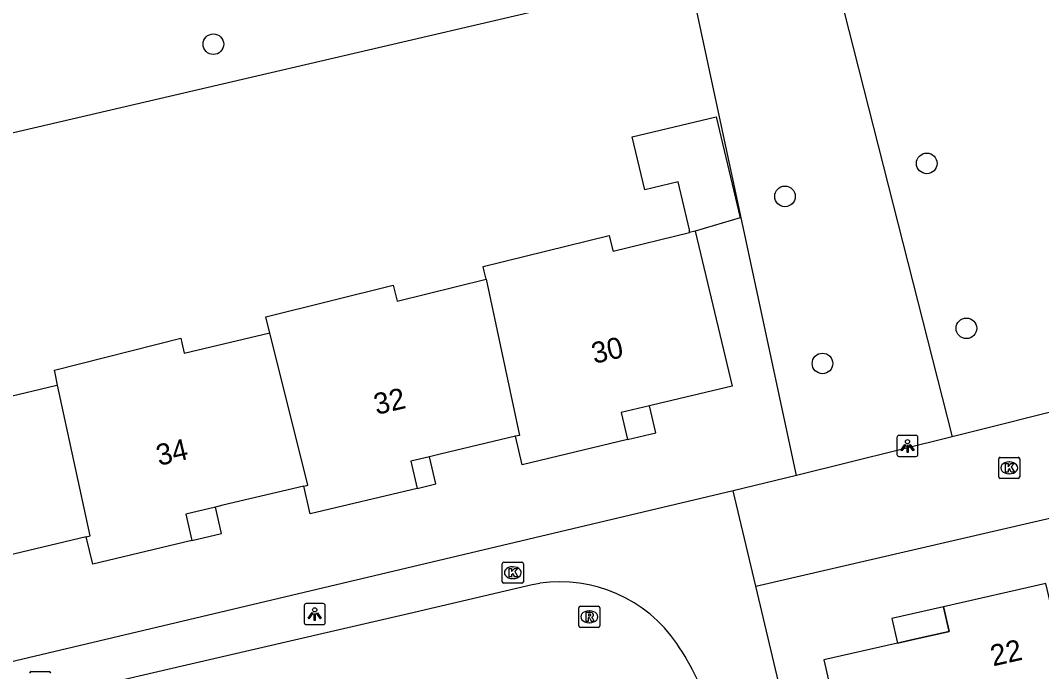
# Model space of a CAD drawing. Extents: x 162026 to 163499, y 387297 to 388169.
# Drawn here: x 163085.64 to 163134.07, y 387912.59 to 387943.47 of the extents above; entities that cross this region are included whole.
import ezdxf

# ---------------------------------------------------------------- set-up
doc = ezdxf.new("R2010")
doc.units = 0
for name, color, linetype in [('IMGEO_Boom', 7, 'Continuous'), ('IMGEO_Groenvoorziening', 7, 'Continuous'), ('IMGEO_Kolk', 7, 'Continuous'), ('IMGEO_Lichtpunt', 7, 'Continuous'), ('IMGEO_Pand', 7, 'Continuous'), ('IMGEO_Pand_nummerreeks', 7, 'Continuous'), ('IMGEO_Pand_overbouw', 7, 'Continuous'), ('IMGEO_Rijbaan_lokaal_open', 7, 'Continuous'), ('IMGEO_Rioolput', 7, 'Continuous'), ('IMGEO_Voetpad_open', 7, 'Continuous')]:
    doc.layers.add(name, color=color, linetype=linetype)

msp = doc.modelspace()

# ---------------------------------------------------------------- linework, layer by layer
at = {"layer": 'IMGEO_Boom'}
for centre in [(163094.79, 387942.346), (163128.626, 387936.691), (163121.901, 387935.126), (163130.507, 387928.869), (163123.679, 387927.203)]:
    msp.add_circle(centre, 0.489, dxfattribs=at)
at = {"layer": 'IMGEO_Groenvoorziening'}
for points in [[(163122.355, 387953.142), (163129.826, 387923.728)], [(163122.45, 387921.881), (163117.36, 387945.614), (163071.72, 387934.977), (163076.092, 387916.046)]]:
    msp.add_lwpolyline(points, dxfattribs=at)
at = {"layer": 'IMGEO_Kolk'}
for p, q in [((163132.037, 387921.823), (163132.037, 387922.675)), ((163132.112, 387922.749), (163132.964, 387922.749)), ((163132.525, 387922.529), (163132.55, 387922.529)), ((163133.038, 387922.675), (163133.038, 387921.823)), ((163132.548, 387921.969), (163132.523, 387921.969)), ((163132.964, 387921.749), (163132.112, 387921.749)), ((163108.492, 387916.852), (163108.492, 387917.704)), ((163108.567, 387917.778), (163109.419, 387917.778)), ((163109.493, 387917.704), (163109.493, 387916.852)), ((163108.98, 387917.558), (163109.005, 387917.558)), ((163109.419, 387916.778), (163108.567, 387916.778)), ((163109.003, 387916.998), (163108.978, 387916.998)), ((163086.15, 387912.587), (163087.002, 387912.587))]:
    msp.add_line(p, q, dxfattribs=at)
for points in [[(163132.037, 387921.823), (163132.037, 387922.675)], [(163132.112, 387922.749), (163132.964, 387922.749)], [(163132.358, 387922.449), (163132.481, 387922.449), (163132.481, 387922.298), (163132.611, 387922.449), (163132.775, 387922.449), (163132.629, 387922.298), (163132.782, 387922.049), (163132.63, 387922.049), (163132.545, 387922.213), (163132.481, 387922.146), (163132.481, 387922.049), (163132.358, 387922.049), (163132.358, 387922.449)], [(163133.038, 387922.675), (163133.038, 387921.823)], [(163132.964, 387921.749), (163132.112, 387921.749)], [(163108.492, 387916.852), (163108.492, 387917.704)], [(163108.567, 387917.778), (163109.419, 387917.778)], [(163109.493, 387917.704), (163109.493, 387916.852)], [(163108.813, 387917.478), (163108.936, 387917.478), (163108.936, 387917.327), (163109.066, 387917.478), (163109.23, 387917.478), (163109.084, 387917.327), (163109.237, 387917.078), (163109.085, 387917.078), (163109, 387917.242), (163108.936, 387917.175), (163108.936, 387917.078), (163108.813, 387917.078), (163108.813, 387917.478)], [(163109.419, 387916.778), (163108.567, 387916.778)], [(163086.15, 387912.587), (163087.002, 387912.587)]]:
    msp.add_lwpolyline(points, dxfattribs=at)
for centre, start, end in [((163132.114, 387922.673), 91.552, 178.448), ((163132.114, 387922.673), 91.552, 178.448), ((163132.962, 387922.673), 1.552, 88.448), ((163132.962, 387922.673), 1.552, 88.448), ((163132.114, 387921.825), 181.552, 268.448), ((163132.114, 387921.825), 181.552, 268.448), ((163132.962, 387921.825), 271.552, 358.448), ((163132.962, 387921.825), 271.552, 358.448), ((163108.569, 387917.702), 91.552, 178.448), ((163108.569, 387917.702), 91.552, 178.448), ((163109.417, 387917.702), 1.552, 88.448), ((163109.417, 387917.702), 1.552, 88.448), ((163108.569, 387916.854), 181.552, 268.448), ((163108.569, 387916.854), 181.552, 268.448), ((163109.417, 387916.854), 271.552, 358.448), ((163109.417, 387916.854), 271.552, 358.448), ((163086.152, 387912.511), 91.552, 178.448), ((163086.152, 387912.511), 91.552, 178.448), ((163087, 387912.511), 1.552, 88.448), ((163087, 387912.511), 1.552, 88.448)]:
    msp.add_arc(centre, 0.0765, start, end, dxfattribs=at)
for centre, major_axis, ratio, start_param, end_param in [((163132.524, 387922.249), (-0.387, 0.002), 0.722429, 4.712389, 7.853982), ((163132.549, 387922.249), (-0.39, 0.002), 0.717154, 1.570796, 4.712389), ((163108.979, 387917.278), (-0.387, 0.002), 0.722429, 4.712389, 7.853982), ((163109.004, 387917.278), (-0.39, 0.002), 0.717154, 1.570796, 4.712389)]:
    msp.add_ellipse(centre, major_axis=major_axis, ratio=ratio, start_param=start_param, end_param=end_param, dxfattribs=at)
at = {"layer": 'IMGEO_Lichtpunt'}
for p, q in [((163127.213, 387923.691), (163127.213, 387922.884)), ((163127.213, 387923.691), (163127.213, 387922.884)), ((163128.115, 387923.786), (163127.307, 387923.786)), ((163128.115, 387923.786), (163127.307, 387923.786)), ((163128.209, 387922.884), (163128.209, 387923.691)), ((163128.209, 387922.884), (163128.209, 387923.691)), ((163127.307, 387922.79), (163128.115, 387922.79)), ((163127.307, 387922.79), (163128.115, 387922.79)), ((163099.099, 387915.718), (163099.099, 387914.911)), ((163099.099, 387915.718), (163099.099, 387914.911)), ((163100.001, 387915.813), (163099.193, 387915.813)), ((163100.001, 387915.813), (163099.193, 387915.813)), ((163100.095, 387914.911), (163100.095, 387915.718)), ((163100.095, 387914.911), (163100.095, 387915.718)), ((163099.193, 387914.817), (163100.001, 387914.817)), ((163099.193, 387914.817), (163100.001, 387914.817))]:
    msp.add_line(p, q, dxfattribs=at)
for points in [[(163127.587, 387923.355), (163127.626, 387923.327), (163127.438, 387923.065), (163127.4, 387923.092), (163127.587, 387923.355)], [(163127.689, 387923.307), (163127.736, 387923.307), (163127.736, 387922.985), (163127.689, 387922.985), (163127.689, 387923.307)], [(163127.799, 387923.327), (163127.837, 387923.354), (163128.024, 387923.092), (163127.985, 387923.064), (163127.799, 387923.327)], [(163099.473, 387915.382), (163099.512, 387915.354), (163099.324, 387915.092), (163099.286, 387915.119), (163099.473, 387915.382)], [(163099.575, 387915.334), (163099.622, 387915.334), (163099.622, 387915.012), (163099.575, 387915.012), (163099.575, 387915.334)], [(163099.685, 387915.354), (163099.723, 387915.381), (163099.91, 387915.119), (163099.871, 387915.091), (163099.685, 387915.354)]]:
    msp.add_lwpolyline(points, dxfattribs=at)
for centre in [(163127.712, 387923.489), (163099.598, 387915.516)]:
    msp.add_circle(centre, 0.0994, dxfattribs=at)
for centre, start, end in [((163127.307, 387923.691), 90, 180), ((163127.307, 387923.691), 90, 180), ((163128.115, 387923.691), 0, 90), ((163128.115, 387923.691), 0, 90), ((163127.307, 387922.884), 180, 270), ((163127.307, 387922.884), 180, 270), ((163128.115, 387922.884), 270, 0), ((163128.115, 387922.884), 270, 360), ((163099.193, 387915.718), 90, 180), ((163099.193, 387915.718), 90, 180), ((163100.001, 387915.718), 0, 90), ((163100.001, 387915.718), 0, 90), ((163099.193, 387914.911), 180, 270), ((163099.193, 387914.911), 180, 270), ((163100.001, 387914.911), 270, 0), ((163100.001, 387914.911), 270, 360)]:
    msp.add_arc(centre, 0.0946, start, end, dxfattribs=at)
at = {"layer": 'IMGEO_Pand'}
for points in [[(163117.37, 387933.41), (163117.378, 387933.536), (163116.837, 387935.816), (163115.251, 387935.439), (163114.655, 387937.949), (163118.644, 387938.896), (163119.781, 387934.104), (163117.646, 387933.479)], [(163107.722, 387931.204), (163107.64, 387931.586), (163107.593, 387931.804), (163113.565, 387933.266), (163113.707, 387932.683), (163113.747, 387932.523), (163117.37, 387933.41)], [(163117.646, 387933.479), (163119.391, 387926.122), (163115.6, 387925.223), (163115.476, 387925.194), (163114.134, 387924.876), (163114.439, 387923.588), (163109.434, 387922.401), (163109.115, 387923.747)], [(163117.646, 387933.479), (163117.37, 387933.41)], [(163097.47, 387928.659), (163097.349, 387929.146), (163097.284, 387929.408), (163103.325, 387930.912), (163103.513, 387930.156), (163107.722, 387931.204)], [(163107.722, 387931.204), (163109.31, 387923.791), (163109.115, 387923.747)], [(163087.401, 387926.179), (163087.279, 387926.741), (163087.248, 387926.884), (163093.243, 387928.406), (163093.296, 387928.184), (163093.412, 387927.696), (163097.47, 387928.659)], [(163099.073, 387921.385), (163099.269, 387921.431), (163097.47, 387928.659)], [(163088.761, 387918.975), (163084.635, 387917.997), (163084.577, 387917.983), (163083.345, 387917.691), (163083.636, 387916.465), (163078.397, 387915.223), (163076.227, 387924.375), (163082.93, 387925.965), (163082.988, 387925.721), (163083.12, 387925.163), (163087.303, 387926.155), (163087.401, 387926.179)], [(163088.761, 387918.975), (163088.954, 387919.021), (163087.401, 387926.179)], [(163109.115, 387923.747), (163105.548, 387922.902), (163105.035, 387922.78), (163104.153, 387922.571), (163104.46, 387921.276), (163099.384, 387920.072), (163099.073, 387921.385)], [(163099.073, 387921.385), (163095.24, 387920.476), (163094.884, 387920.391), (163093.476, 387920.057), (163093.775, 387918.797), (163089.068, 387917.68), (163088.761, 387918.975)], [(163134.572, 387915.492), (163134.281, 387916.768), (163129.42, 387915.66), (163129.686, 387914.49), (163128.065, 387914.121), (163127.241, 387913.933), (163123.751, 387913.138), (163125.527, 387905.344), (163129.818, 387906.321), (163130.058, 387905.269), (163134.934, 387906.38), (163136.718, 387906.786), (163136.498, 387907.751)]]:
    msp.add_lwpolyline(points, dxfattribs=at)
at = {"layer": 'IMGEO_Pand_overbouw'}
for points in [[(163115.476, 387925.194), (163114.134, 387924.876), (163114.439, 387923.588), (163115.782, 387923.906)], [(163105.035, 387922.78), (163104.153, 387922.571), (163104.46, 387921.276), (163105.342, 387921.485)], [(163094.884, 387920.391), (163093.476, 387920.057), (163093.775, 387918.797), (163095.183, 387919.131)], [(163129.42, 387915.66), (163126.974, 387915.102), (163127.241, 387913.933), (163128.065, 387914.121), (163129.686, 387914.49)]]:
    msp.add_lwpolyline(points, close=True, dxfattribs=at)
at = {"layer": 'IMGEO_Rijbaan_lokaal_open'}
msp.add_lwpolyline([(163085.119, 387910.948), (163089.914, 387912.063), (163093.52, 387912.901), (163100.346, 387914.488), (163104.037, 387915.346), (163109.91, 387916.711), (163110.276, 387916.78)], dxfattribs=at)
for centre, radius, start, end in [((163111.217, 387910.114), 6.733, 34.4383, 98.0384), ((163105.387, 387906.309), 13.693, 17.4831, 33.7712)]:
    msp.add_arc(centre, radius, start, end, dxfattribs=at)
at = {"layer": 'IMGEO_Rioolput'}
for p, q in [((163112.196, 387915.686), (163113.048, 387915.686)), ((163112.121, 387914.76), (163112.121, 387915.612)), ((163112.609, 387915.466), (163112.634, 387915.466)), ((163113.122, 387915.612), (163113.122, 387914.76)), ((163113.048, 387914.686), (163112.196, 387914.686)), ((163112.632, 387914.906), (163112.607, 387914.906))]:
    msp.add_line(p, q, dxfattribs=at)
for points in [[(163112.196, 387915.686), (163113.048, 387915.686)], [(163112.121, 387914.76), (163112.121, 387915.612)], [(163112.71, 387915.384), (163112.458, 387915.386), (163112.458, 387914.986)], [(163112.458, 387914.986), (163112.582, 387914.986), (163112.582, 387915.148), (163112.593, 387915.148)], [(163112.636, 387915.305), (163112.582, 387915.305), (163112.582, 387915.224)], [(163112.582, 387915.224), (163112.634, 387915.224)], [(163113.122, 387915.612), (163113.122, 387914.76)], [(163113.048, 387914.686), (163112.196, 387914.686)], [(163112.64, 387915.119), (163112.711, 387914.986), (163112.851, 387914.986), (163112.786, 387915.112)]]:
    msp.add_lwpolyline(points, dxfattribs=at)
for centre, radius, start, end in [((163112.198, 387915.61), 0.0765, 91.552, 178.448), ((163112.198, 387915.61), 0.0765, 91.552, 178.448), ((163113.046, 387915.61), 0.0765, 1.552, 88.448), ((163113.046, 387915.61), 0.0765, 1.552, 88.448), ((163112.592, 387915.095), 0.0533, 26.0293, 88.6989), ((163112.618, 387915.413), 0.19, 274.7715, 282.9687), ((163112.642, 387915.209), 0.0964, 77.0061, 93.1865), ((163112.656, 387915.266), 0.0378, 276.6634, 79.6772), ((163112.709, 387915.274), 0.109, 350.3612, 89.416), ((163112.707, 387915.274), 0.112, 277.5842, 350.9817), ((163112.691, 387915.059), 0.108, 29.5134, 73.7905), ((163112.198, 387914.762), 0.0765, 181.552, 268.448), ((163112.198, 387914.762), 0.0765, 181.552, 268.448), ((163113.046, 387914.762), 0.0765, 271.552, 358.448), ((163113.046, 387914.762), 0.0765, 271.552, 358.448)]:
    msp.add_arc(centre, radius, start, end, dxfattribs=at)
for centre, major_axis, ratio, start_param, end_param in [((163112.608, 387915.186), (-0.387, 0.002), 0.722429, 4.712389, 7.853982), ((163112.633, 387915.186), (-0.39, 0.002), 0.717154, 1.570796, 4.712389)]:
    msp.add_ellipse(centre, major_axis=major_axis, ratio=ratio, start_param=start_param, end_param=end_param, dxfattribs=at)
at = {"layer": 'IMGEO_Voetpad_open'}
for points in [[(163143.208, 387949.285), (163148.192, 387928.328), (163129.826, 387923.728)], [(163120.517, 387916.635), (163166.026, 387927.165)], [(163129.826, 387923.728), (163122.45, 387921.881)], [(163122.45, 387921.881), (163119.437, 387921.166)], [(163119.437, 387921.166), (163077.193, 387911.149)], [(163120.517, 387916.635), (163119.437, 387921.166)], [(163119.098, 387884.421), (163127.66, 387886.486), (163120.517, 387916.635)]]:
    msp.add_lwpolyline(points, dxfattribs=at)

# ---------------------------------------------------------------- texts
at = {"layer": 'IMGEO_Pand_nummerreeks'}
for s, rotation, p in [('30', 13.1838, (163112.855, 387927.178)), ('32', 13.1838, (163102.528, 387924.759)), ('34', 13.1838, (163092.21, 387922.342)), ('22', 12.84, (163131.771, 387912.832))]:
    msp.add_text(s, height=1, rotation=rotation, dxfattribs=at).set_placement(p)

doc.saveas('drawing.dxf')
